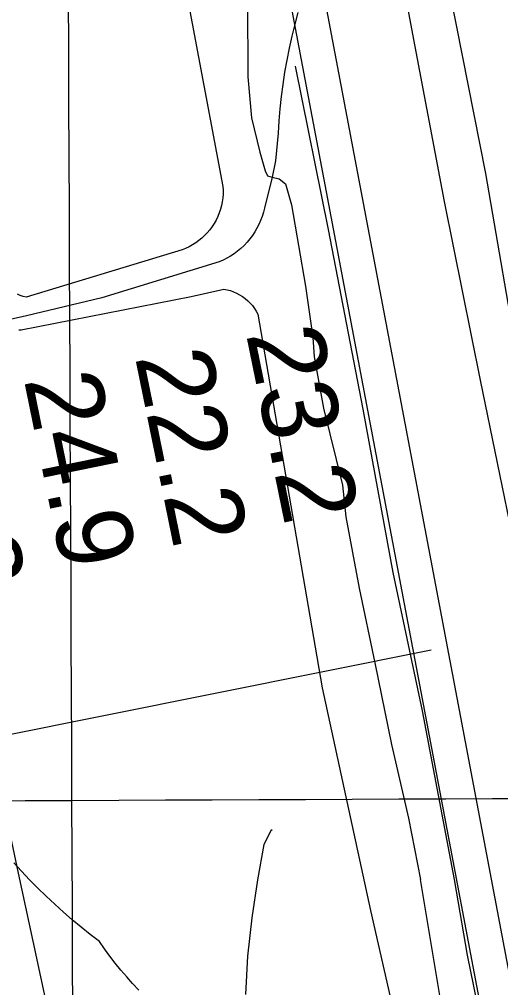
# Model space of a CAD drawing. Extents: x 3419139 to 3457078, y 540382 to 565875.
# Drawn here: x 3439000 to 3439424, y 557794 to 558649 of the extents above; entities that cross this region are included whole.
import ezdxf

# ---------------------------------------------------------------- set-up
doc = ezdxf.new("R2010")
doc.units = 0
for name, color, linetype in [('V-FLOD-BASE', 7, 'Continuous'), ('V-GRID-MAJR', 7, 'Continuous'), ('V-LEVE-TOET', 7, 'Continuous'), ('V-RIVR-RANG', 7, 'Continuous'), ('V-ROAD-CNTR', 7, 'Continuous'), ('V-SITE-VEGE', 7, 'Continuous'), ('V-SURV-LINE', 7, 'Continuous'), ('V-TOPO-MINR', 7, 'Continuous')]:
    doc.layers.add(name, color=color, linetype=linetype)

msp = doc.modelspace()

# ---------------------------------------------------------------- linework, layer by layer
at = {"layer": 'V-FLOD-BASE'}
for points in [[(3439242.821, 558607.402), (3439272.005, 558463.292), (3439302.465, 558304.781), (3439328.906, 558160.6900000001), (3439354.8140000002, 558038.533), (3439382.912, 557889.75)], [(3439382.912, 557889.75), (3439394.549, 557822.909), (3439408.705, 557753.816)]]:
    msp.add_lwpolyline(points, dxfattribs=at)
at = {"layer": 'V-GRID-MAJR'}
for points in [[(3439098.765, 545841.133), (3439072.333, 551898.653), (3439045.886, 557959.642), (3439019.4390000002, 564020.648), (3439019.424, 564024.098)], [(3423224.717, 557894.059), (3428498.443, 557915.153), (3433772.166, 557937.014), (3439045.886, 557959.642), (3444319.603, 557983.0380000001), (3449593.316, 558007.2), (3454867.026, 558032.129)]]:
    msp.add_spline(points, degree=3, dxfattribs=at)
at = {"layer": 'V-LEVE-TOET'}
for points in [[(3439436.201, 558184.412), (3439406.343, 558330.355), (3439374.509, 558488.188), (3439346.491, 558635.716), (3439321.5810000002, 558769.974)], [(3439200.716, 558664.564), (3439200.954, 558598.088), (3439204.136, 558561.746), (3439211.472, 558531.544), (3439216.1580000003, 558515.066), (3439218.413, 558510.71), (3439222.517, 558509.54), (3439228.673, 558507.9), (3439234.127, 558503.5210000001), (3439239.487, 558485.212), (3439251.795, 558413.401), (3439258.345, 558368.128), (3439259.6, 558350.986), (3439267.747, 558305.701), (3439284.424, 558237.7440000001), (3439287.434, 558209.854), (3439299.116, 558146.729), (3439313.065, 558080.8470000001), (3439327.659, 558009.019), (3439342.755, 557944.045), (3439353.357, 557889.664)], [(3439371.232, 557782.093), (3439353.357, 557889.664)]]:
    msp.add_lwpolyline(points, dxfattribs=at)
at = {"layer": 'V-RIVR-RANG'}
msp.add_line((3439362.7881, 558092.1189000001), (3438284.1776, 557876.2502), dxfattribs=at)
at = {"layer": 'V-ROAD-CNTR'}
for points in [[(3438972.4980171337, 560862.7022482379), (3439043.488875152, 560498.8479759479), (3439134.847692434, 559993.949985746), (3439222.431517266, 559503.771966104), (3439276.2174096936, 559224.866523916), (3439320.540321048, 558981.1900112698), (3439348.9442642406, 558825.4033228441), (3439410.5951409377, 558512.694948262), (3439471.250019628, 558160.9596517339), (3439525.632910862, 557885.766202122), (3439566.461829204, 557659.5036546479)], [(3439245.131, 558654.8910000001), (3439242.335, 558644.444), (3439239.773, 558633.9400000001), (3439237.443, 558623.376), (3439235.348, 558612.7660000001), (3439233.486, 558602.11), (3439231.862, 558591.411), (3439230.475, 558580.68), (3439229.324, 558569.917), (3439228.413, 558559.133), (3439227.739, 558548.327), (3439225.292, 558523.903), (3439222.517, 558509.54), (3439215.7090000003, 558482.175), (3439214.784, 558478.4890000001), (3439213.651, 558474.862), (3439212.3140000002, 558471.304), (3439210.776, 558467.829), (3439209.043, 558464.447), (3439207.12, 558461.171), (3439205.017, 558458.007), (3439202.733, 558454.9670000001), (3439200.284, 558452.063), (3439197.671, 558449.305), (3439194.906, 558446.6950000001), (3439191.998, 558444.25), (3439188.954, 558441.975), (3439185.786, 558439.876), (3439182.505, 558437.959), (3439179.12, 558436.232), (3439175.642, 558434.7), (3439072.177, 558403.186), (3439005.824, 558387.185), (3438979.286, 558381.196)]]:
    msp.add_lwpolyline(points, dxfattribs=at)
at = {"layer": 'V-SITE-VEGE'}
for points in [[(3439140.605, 558704.705), (3439179.036, 558501.3420000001), (3439179.1890000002, 558497.938), (3439179.134, 558494.533), (3439178.866, 558491.137), (3439178.393, 558487.764), (3439177.711, 558484.428), (3439176.824, 558481.139), (3439175.734, 558477.909), (3439174.452, 558474.757), (3439172.9760000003, 558471.683), (3439171.313, 558468.713), (3439169.47, 558465.85), (3439167.452, 558463.104), (3439165.271, 558460.491), (3439162.932, 558458.015), (3439160.446, 558455.688), (3439157.821, 558453.5210000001), (3439155.066, 558451.5210000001), (3439152.193, 558449.692), (3439149.215, 558448.045), (3439146.139, 558446.587), (3439142.9790000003, 558445.319), (3439005.468, 558403.702), (3439002.85, 558404.337), (3439000.288, 558405.164), (3438997.798, 558406.184)], [(3438999.094, 558374.819), (3439001.157, 558374.911), (3439150.935, 558404.095), (3439179.8000000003, 558410.763), (3439182.728, 558410.196)], [(3439182.728, 558410.196), (3439185.608, 558409.407), (3439188.4220000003, 558408.412), (3439191.1520000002, 558407.214), (3439193.79, 558405.813), (3439196.315, 558404.224), (3439198.717, 558402.452), (3439200.98, 558400.509), (3439203.096, 558398.404), (3439205.052, 558396.151), (3439206.8310000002, 558393.755), (3439208.433, 558391.236), (3439209.842, 558388.606), (3439266.637, 558058.866), (3439309.2290000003, 557862.335), (3439327.889, 557779.871)], [(3439104.798, 557792.237), (3439099.397, 557797.971), (3439094.148, 557803.841), (3439089.0470000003, 557809.845), (3439084.109, 557815.981), (3439079.329, 557822.242), (3439074.713, 557828.623), (3439070.262, 557835.1240000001), (3439062.079, 557841.368), (3439054.022, 557847.774), (3439046.098, 557854.344), (3439038.31, 557861.074), (3439030.66, 557867.961), (3439023.1520000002, 557875.002), (3439015.79, 557882.197), (3439008.573, 557889.537), (3439001.509, 557897.022), (3438994.597, 557904.651)]]:
    msp.add_lwpolyline(points, dxfattribs=at)
at = {"layer": 'V-SURV-LINE'}
for points in [[(3439031.3038592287, 559920.7413251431), (3439534.8030980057, 557261.1107836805)], [(3439505.328125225, 557255.5227569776), (3439001.8288778, 559915.15334412)]]:
    msp.add_lwpolyline(points, dxfattribs=at)
at = {"layer": 'V-TOPO-MINR'}
for points in [[(3439090.2705575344, 557470.1844478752), (3439011.528727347, 557835.379420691), (3438998.7479021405, 557895.3687694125), (3438986.1634063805, 557955.3987737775), (3438973.8734047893, 558015.4897616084), (3438961.779732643, 558075.6214050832), (3438942.7024962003, 558171.6943383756), (3438940.380577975, 558183.834973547), (3438938.173114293, 558195.9955527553), (3438936.137332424, 558208.186048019), (3438934.216005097, 558220.3964873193), (3438925.9948655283, 558275.1552242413), (3438919.961919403, 558314.7462940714), (3438913.8130725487, 558354.3190942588), (3438907.490374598, 558393.8644899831), (3438901.051775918, 558433.3916160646), (3438804.391587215, 559018.6890632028)], [(3439222.4037805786, 557933.7639637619), (3439221.2828976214, 557932.6752880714), (3439214.9856664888, 557920.7008054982), (3439209.5326312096, 557889.5581548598), (3439204.5750496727, 557855.9436474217), (3439200.8291034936, 557822.227411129), (3439198.9006103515, 557788.3585815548)]]:
    msp.add_lwpolyline(points, dxfattribs=at)

# ---------------------------------------------------------------- texts
at = {"layer": 'V-RIVR-RANG'}
for s, p in [('23.2', (3439199.324065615, 558371.2911952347)), ('22.2', (3439101.395065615, 558351.0461952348)), ('24.9', (3439003.4133035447, 558331.0596440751)), ('23.2', (3438905.536065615, 558310.5561952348))]:
    msp.add_text(s, height=67, rotation=281.53832571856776, dxfattribs=at).set_placement(p)

doc.saveas('drawing.dxf')
